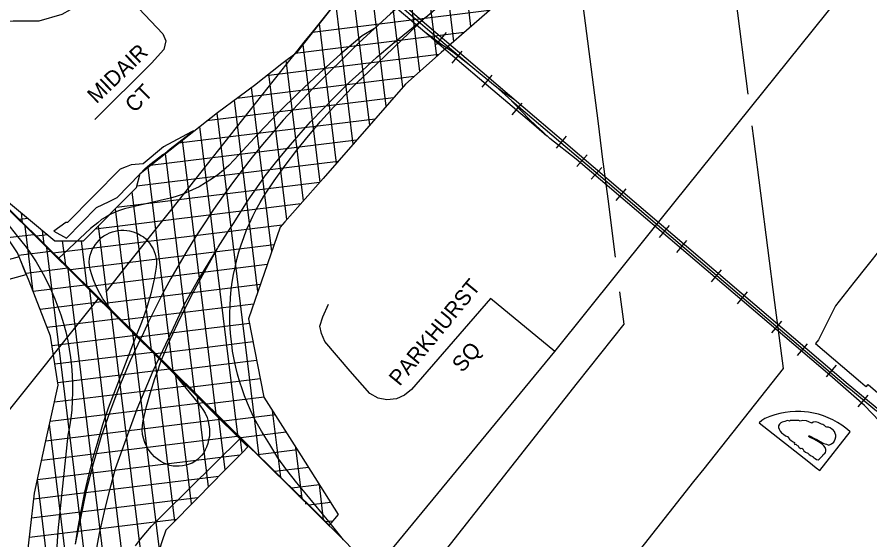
# Model space of a CAD drawing. Extents: x 586326 to 623965, y 4819854 to 4857850.
# Drawn here: x 606625 to 607989, y 4842099 to 4842936 of the extents above; entities that cross this region are included whole.
import ezdxf

# ---------------------------------------------------------------- set-up
doc = ezdxf.new("R2010")
doc.units = 0
for name, color, linetype in [('407 Parkway Belt', 7, 'Continuous'), ('Hydro ROW', 7, 'Continuous'), ('Lots_Concessions', 7, 'Continuous'), ('Major Rds and Hwys', 7, 'Continuous'), ('Minor Rd Lbls', 7, 'Continuous'), ('Minor Rds', 7, 'Continuous'), ('Park Outlines', 7, 'Continuous'), ('Proposed Secondary Rds', 7, 'Continuous'), ('Railways_lbls', 7, 'Continuous'), ('SWM Ponds', 7, 'Continuous')]:
    doc.layers.add(name, color=color, linetype=linetype)

msp = doc.modelspace()

# ---------------------------------------------------------------- linework, layer by layer
at = {"layer": '407 Parkway Belt'}
for p, q in [((607351.3, 4842920.5), (607328, 4843110.7)), ((607324, 4842896.7), (607300.7, 4843087.1)), ((607296.7, 4842872.9), (607273.3, 4843063.5)), ((607242.4, 4842823.4), (607214, 4843054.3)), ((607269.5, 4842848.7), (607246, 4843039.9)), ((607215.9, 4842793.1), (607187.7, 4843022.6)), ((607189.4, 4842762.7), (607161.3, 4842990.9)), ((607162.9, 4842732.3), (607135.1, 4842958.6)), ((607380.6, 4842946), (607097.9, 4842911.3)), ((607136.4, 4842701.9), (607109, 4842925.3)), ((607340.2, 4842910.8), (607070.1, 4842877.6)), ((607109.9, 4842671.6), (607082.8, 4842892)), ((607299.8, 4842875.6), (607023.8, 4842841.7)), ((607083.3, 4842641.6), (607055.7, 4842866.6)), ((607056.8, 4842611.7), (607028.1, 4842845.1)), ((607260.3, 4842840.5), (606976.8, 4842805.7)), ((607032.8, 4842560.8), (607000.5, 4842823.6)), ((607227.4, 4842806.3), (606929.1, 4842769.6)), ((607010.5, 4842496.5), (606972.9, 4842802.8)), ((607012.6, 4842233.4), (606945.2, 4842782.2)), ((607197.9, 4842772.4), (606883.4, 4842733.8)), ((606978.2, 4842267.3), (606917.6, 4842760.6)), ((607168.4, 4842738.6), (606838, 4842698)), ((606943.8, 4842301.2), (606890, 4842739)), ((606909.4, 4842335.1), (606862.5, 4842717.3)), ((607138.8, 4842704.7), (606816.7, 4842665.2)), ((606875, 4842369.1), (606834.9, 4842695.6)), ((607109.2, 4842670.9), (606784.6, 4842631)), ((606840.6, 4842403), (606809.5, 4842656.2)), ((607079.2, 4842636.9), (606750.6, 4842596.6)), ((606806.2, 4842436.9), (606782.6, 4842629)), ((606642.9, 4842613.6), (606628.8, 4842611.9)), ((606634.3, 4842606.5), (606632.3, 4842622.4)), ((606651.3, 4842496.4), (606638.4, 4842601.2)), ((607049.2, 4842603), (606683.3, 4842558.1)), ((606771.8, 4842470.8), (606755.7, 4842601.8)), ((606652.1, 4842587.6), (606610.1, 4842582.4)), ((606674.6, 4842587.3), (606656.1, 4842585)), ((606668.7, 4842572.6), (606666, 4842594.5)), ((606703.1, 4842538.7), (606698.2, 4842577.8)), ((607036.4, 4842571.2), (606710.6, 4842531.2)), ((606737.4, 4842504.7), (606728.5, 4842577.5)), ((606679.2, 4842560.7), (606627.9, 4842554.4)), ((606797.6, 4841550.5), (606672.8, 4842567.1)), ((606706.4, 4842533.8), (606639.7, 4842525.6)), ((606797.7, 4841796.3), (606707.2, 4842532.9)), ((607025.5, 4842539.7), (606737.8, 4842504.3)), ((606733.5, 4842506.9), (606651.1, 4842496.8)), ((607014.5, 4842508.1), (606765.1, 4842477.5)), ((606809.3, 4841947.4), (606741.6, 4842498.8)), ((606760.6, 4842480), (606662.3, 4842467.9)), ((607003.6, 4842476.5), (606792.3, 4842450.6)), ((606831.2, 4842015.6), (606776.1, 4842464.7)), ((606787.7, 4842453.1), (606673.6, 4842439.1)), ((606996.9, 4842445.5), (606819.6, 4842423.7)), ((606814.8, 4842426.2), (606681.4, 4842409.8)), ((606853, 4842083.8), (606810.5, 4842430.5)), ((607002.7, 4842416), (606846.8, 4842396.8)), ((606841.9, 4842399.3), (606686, 4842380.2)), ((606877.7, 4842129.5), (606844.9, 4842396.4)), ((607008.5, 4842386.5), (606874.1, 4842370)), ((606869.1, 4842372.4), (606690.7, 4842350.5)), ((606904.5, 4842156.8), (606879.3, 4842362.3)), ((607014.4, 4842357), (606901.3, 4842343.1)), ((606896.2, 4842345.5), (606685.1, 4842319.6)), ((606931.4, 4842184), (606913.7, 4842328.1)), ((607020.3, 4842327.5), (606928.6, 4842316.2)), ((606923.3, 4842318.6), (606678.3, 4842288.5)), ((607038.1, 4842299.4), (606955.9, 4842289.3)), ((607047, 4842199.5), (607033.9, 4842306.1)), ((606950.4, 4842291.7), (606671.5, 4842257.5)), ((606771.4, 4841517.5), (606677.3, 4842284.2)), ((606958.3, 4842211.4), (606948.1, 4842294)), ((607055.9, 4842271.4), (606983.1, 4842262.4)), ((606977.5, 4842264.8), (606664.7, 4842226.4)), ((606985.1, 4842238.8), (606982.5, 4842259.9)), ((607073.8, 4842243.3), (607010.4, 4842235.6)), ((607081.3, 4842165.5), (607071.3, 4842247.2)), ((606981.6, 4842235.1), (606657.8, 4842195.4)), ((607091.5, 4842215.3), (607037.6, 4842208.7)), ((606947.8, 4842200.7), (606652.1, 4842164.4)), ((606745.3, 4841484.6), (606657.9, 4842195.8)), ((607109.1, 4842187.2), (607064.9, 4842181.8)), ((607115.7, 4842131.6), (607108.8, 4842187.7)), ((606913.9, 4842166.4), (606648.6, 4842133.8)), ((607080.3, 4842170.5), (607075, 4842169.9)), ((607087.1, 4842157.9), (607086.8, 4842160.2)), ((607126.8, 4842159.2), (607092.2, 4842154.9)), ((607087.6, 4842155.8), (607087.4, 4842157.6)), ((606880.1, 4842132), (606645.2, 4842103.1)), ((607129.8, 4842129.3), (607119.4, 4842128))]:
    msp.add_line(p, q, dxfattribs=at)
for points in [[(607515, 4843063), (607303.5, 4842878.9), (607246.8, 4842828.5), (607114.8, 4842677.2), (607053.5, 4842608), (607046.3, 4842599.7), (606995.4, 4842452.9), (607020.2, 4842327.5), (607079.9, 4842233.7), (607138.8, 4842140.1), (607124.5, 4842122.9), (607093.9, 4842153.3), (607089.6, 4842157.5), (607081, 4842165.9), (606543.1, 4842696.4), (606685.9, 4842577.9), (606731.7, 4842577.5), (606816.1, 4842662.9), (606822.4, 4842685.7), (606890.4, 4842739.3), (606945.9, 4842782.8), (606980.7, 4842808.6), (607005.1, 4842827), (607048.7, 4842861.3), (607073.6, 4842880.3), (607146.7, 4842973.4)], [(606533, 4842705.7), (606994.3, 4842248.3), (606985.7, 4842239.3), (606962.8, 4842216.1), (606962.8, 4842216.1), (606929.3, 4842181.8), (606919.6, 4842172.1), (606863.5, 4842115.1), (606856.9, 4842096), (606837, 4842033.9), (606803.9, 4841930.5), (606803.9, 4841930.5), (606798.9, 4841836.5), (606792.3, 4841620.4), (606881.6, 4841699.5), (606926.5, 4841737.8), (606939.9, 4841728.7), (606805, 4841559.7), (606527.9, 4841211.2)], [(606515.4, 4841222.4), (606629.2, 4841403.5), (606628.6, 4841432.3), (606628.6, 4841432.3), (606628.1, 4841533.5), (606627.2, 4841616.1), (606626.4, 4841730.7), (606626, 4841807.4), (606625.6, 4841930.7), (606625.6, 4841930.7), (606653.2, 4842174.2), (606653.2, 4842174.2), (606671.6, 4842257.7), (606682, 4842305.8), (606691.3, 4842347), (606678.9, 4842425.4), (606644.8, 4842513), (606626.3, 4842558.4), (606576, 4842632.8)]]:
    msp.add_lwpolyline(points, dxfattribs=at)
at = {"layer": 'Hydro ROW'}
for p, q in [((607748.7, 4843168.8), (607794.3, 4842812.4)), ((607516.5, 4843062.7), (607554, 4842769.9)), ((607554, 4842769.9), (607560.2, 4842721.1)), ((607800.7, 4842761.8), (607803.3, 4842741.2)), ((607803.3, 4842741.2), (607836.9, 4842479.2)), ((607560.2, 4842721.1), (607561.4, 4842712.2)), ((607561.4, 4842712.2), (607570, 4842644.7)), ((607570, 4842644.7), (607581.9, 4842551.5)), ((607588.9, 4842496.4), (607595.6, 4842444.4)), ((607836.9, 4842479.2), (607850.4, 4842373.7)), ((607595.6, 4842444.4), (607521.4, 4842350.4)), ((607850.4, 4842373.6), (607723.5, 4842213)), ((607521.4, 4842350.4), (607295.7, 4842064.7)), ((607723.5, 4842213), (607707.4, 4842192.6)), ((607707.4, 4842192.6), (607430.2, 4841841.7)), ((607707.4, 4842192.6), (607707.4, 4842192.6))]:
    msp.add_line(p, q, dxfattribs=at)
at = {"layer": 'Lots_Concessions'}
for p, q in [((607099.9, 4842914.1), (607127.8, 4842948.8)), ((607084.7, 4842895.4), (607099.9, 4842914.1)), ((607072.7, 4842880.5), (607084.7, 4842895.4)), ((607057.3, 4842861.4), (607072.7, 4842880.5)), ((606966.1, 4842746.1), (607057.3, 4842861.4)), ((606873.4, 4842628.9), (606966.1, 4842746.1)), ((606799.4, 4842536.1), (606873.4, 4842628.9)), ((606767.6, 4842496.4), (606799.4, 4842536.1)), ((605834.6, 4841335.1), (606755.6, 4842485.4))]:
    msp.add_line(p, q, dxfattribs=at)
at = {"layer": 'Major Rds and Hwys'}
for points in [[(607772.3, 4843410.8), (607770.5, 4843409.3), (607492.6, 4843168.9), (607248.2, 4842963.4), (607222.8, 4842940.7), (607197.1, 4842917.4)], [(607277.5, 4842934.3), (607281.6, 4842937.8), (607626, 4843237.4), (607798.7, 4843384)], [(607636.1, 4842588.7), (608061.4, 4843118.2)], [(606945.7, 4842565.6), (606947, 4842567.7), (606962, 4842591.1), (606971.3, 4842605.7), (606995.2, 4842642.8), (607020.1, 4842678.7), (607020.2, 4842678.8), (607038.5, 4842702.3), (607056.5, 4842723.8), (607075.9, 4842746.9), (607094.9, 4842767.9), (607115.4, 4842789.3), (607135.2, 4842809.8), (607156.6, 4842830.8), (607177.2, 4842849.8), (607201.5, 4842871.9), (607225.2, 4842892.5), (607250.9, 4842913.2), (607277.5, 4842934.3)], [(607147.4, 4842099.4), (607121.6, 4842131.3), (607105.7, 4842150.8), (607088.8, 4842171.4), (607072.9, 4842190.8), (607056.9, 4842210.9), (607042.6, 4842230.8), (607029.8, 4842251.7), (607016.2, 4842273.4), (607010.1, 4842284.2), (607004.1, 4842295.3), (606998.6, 4842306.8), (606993.8, 4842317.8), (606989.2, 4842329.8), (606985.1, 4842340.8), (606981.6, 4842351.7), (606978.1, 4842364.2), (606975.1, 4842375.8), (606972.4, 4842387.8), (606970, 4842401), (606968.6, 4842412.2), (606967.1, 4842424.9), (606966.2, 4842436.8), (606965.8, 4842449.2), (606965.8, 4842462.2), (606966, 4842473.8), (606966.7, 4842486.9), (606968, 4842499.2), (606969.3, 4842511.4), (606971.5, 4842523.9), (606974, 4842535.2), (606976.8, 4842547.8), (606980, 4842559.9), (606983.7, 4842571.3), (606988, 4842583.2), (606992.4, 4842595.3), (606997.3, 4842605.7), (607002.6, 4842617.3), (607007.7, 4842627.9), (607014, 4842639.3), (607020, 4842649.4), (607036.6, 4842673.9), (607053.9, 4842698.4), (607072.8, 4842722.7), (607091.4, 4842745.7), (607110.7, 4842768.7), (607131.2, 4842791.7), (607151.8, 4842813.1), (607162.5, 4842824), (607173.2, 4842834.9), (607177, 4842838.2), (607277.5, 4842934.3)], [(607197.1, 4842917.4), (607177.1, 4842905.7), (607142.6, 4842876.2), (607108.8, 4842845.9), (607075.8, 4842814.9), (607042.8, 4842782.4), (607011.3, 4842749.5), (606980.2, 4842715.3), (606972.2, 4842706.8), (606963.8, 4842698.4), (606955.3, 4842690.8), (606946.2, 4842683.3), (606936.5, 4842676.5), (606926.7, 4842670.4), (606916.7, 4842664.2), (606906.1, 4842659.5), (606889.2, 4842651.7), (606880, 4842648.8), (606870.7, 4842645.8), (606861.4, 4842643.7), (606806.5, 4842631.2), (606797.1, 4842628.8), (606789.4, 4842626.3), (606782.1, 4842623.4), (606774.2, 4842619.8), (606767.3, 4842615.8), (606760.5, 4842612), (606754.4, 4842606.7), (606742.8, 4842597.5), (606691.5, 4842549.5)], [(607197.1, 4842917.4), (607172.1, 4842894.4), (607147.5, 4842870.2), (607122.3, 4842845.2), (607098.1, 4842820.8), (607074.2, 4842795.9), (607050.9, 4842770.9), (607034.2, 4842751.2), (607017.7, 4842731.7), (607001.5, 4842711.8), (606985.1, 4842690.8), (606969.7, 4842670.3), (606954.9, 4842649.7), (606939.7, 4842627.7), (606925.4, 4842606.3), (606910.9, 4842584.4), (606897.5, 4842562.4), (606884.6, 4842540.2), (606871.2, 4842517.4), (606858.6, 4842493.9), (606846.9, 4842470.8), (606835.4, 4842448), (606824.8, 4842424.7), (606822.8, 4842420.7)], [(606691.5, 4842549.5), (606523.7, 4842717.3)], [(606602.5, 4842614.4), (606626.3, 4842584.9), (606637.8, 4842570.3), (606643.9, 4842561.9), (606655.9, 4842543.9), (606667.2, 4842524.3), (606677.4, 4842504.8), (606685.9, 4842484.9), (606690.8, 4842472.4), (606695.2, 4842459.4), (606699.5, 4842445.4), (606703.2, 4842432.3), (606706.4, 4842417.8), (606708.7, 4842404.4), (606710.8, 4842390.9), (606712.3, 4842377.3), (606713.6, 4842362.8), (606713.9, 4842349.3), (606714.1, 4842335.8), (606713.4, 4842321.9), (606712.7, 4842307.2), (606711.1, 4842293.8), (606709.3, 4842280.2), (606706.6, 4842266.9), (606690.5, 4842113.9), (606688.5, 4842080.4)], [(606776.7, 4842466.3), (606762.7, 4842484.9), (606755.3, 4842498.2), (606751.5, 4842506.3), (606747.8, 4842515.3), (606745, 4842523.2), (606742.3, 4842531.9), (606741, 4842538.3), (606740.9, 4842543.9), (606741.4, 4842549.4), (606742.5, 4842554.9), (606744.1, 4842559.3), (606745.7, 4842563.9), (606748.1, 4842567.8), (606750.6, 4842571.8), (606753.4, 4842575.3), (606756.7, 4842578.7), (606760.6, 4842582.9), (606764.2, 4842585.9), (606769.2, 4842588.3), (606773.4, 4842590.4), (606778, 4842592.2), (606782.2, 4842593.4), (606786.7, 4842594.5), (606791.5, 4842594.9), (606796, 4842595), (606800.7, 4842594.5), (606805.4, 4842593.9), (606811.1, 4842592.3), (606815.5, 4842590.7), (606819.7, 4842588.7), (606823.5, 4842586.3), (606827.4, 4842583.9), (606831.2, 4842580.7), (606834.3, 4842577.4), (606837.3, 4842573.9), (606839.9, 4842569.9), (606842.8, 4842564.7), (606844.8, 4842560.7), (606846.3, 4842556.2), (606847.3, 4842551.8), (606848.2, 4842547.2), (606848.3, 4842540.9), (606847.9, 4842535.4), (606844.5, 4842516.5), (606839.2, 4842492.7), (606832.3, 4842469.3), (606824.6, 4842447.2), (606816.1, 4842427.4)], [(607485.2, 4842400.8), (607636.1, 4842588.7)], [(606853, 4842391), (606868.5, 4842423.6), (606893.3, 4842476.6), (606913.4, 4842512.3), (606945.7, 4842565.6)], [(606856.5, 4842387.5), (606859.9, 4842395.7), (606866.7, 4842411.7), (606882.5, 4842445.8), (606903.4, 4842487.9), (606925.6, 4842529.4), (606945.7, 4842565.6)], [(606776.7, 4842466.3), (606691.5, 4842549.5)], [(606816.1, 4842427.4), (606776.7, 4842466.3)], [(606816.1, 4842427.4), (606770.9, 4842310.3), (606762, 4842283.4), (606754.3, 4842257.3), (606746.6, 4842230.4), (606739.7, 4842202.9), (606733.4, 4842175.4), (606727.8, 4842147.8), (606722.5, 4842119.9), (606718.1, 4842092.4)], [(606822.8, 4842420.7), (606806.5, 4842385.8), (606789.4, 4842345.3), (606773.8, 4842304.2), (606759.3, 4842262.9), (606746.8, 4842220.9), (606735.7, 4842178.3), (606718.1, 4842092.4)], [(606822.8, 4842420.7), (606816.1, 4842427.4)], [(606853, 4842391), (606822.8, 4842420.7)], [(607196.1, 4842049.5), (607485.2, 4842400.8)], [(606730.8, 4841684.8), (606729.5, 4841793.5), (606729.1, 4841828.8), (606729.3, 4841863.9), (606730.6, 4841898.9), (606732.9, 4841934.3), (606736, 4841969.2), (606740.1, 4842005.3), (606744.7, 4842040.4), (606750.7, 4842074.8), (606757.3, 4842109.3), (606765.3, 4842144.7), (606773.8, 4842179.2), (606782.8, 4842213.4), (606817.4, 4842309.1), (606842.8, 4842369.5), (606853, 4842391)], [(606869.3, 4842374.8), (606876, 4842365.7), (606907.9, 4842326.5), (606918.7, 4842313.4), (606922.7, 4842308), (606926.2, 4842301.9), (606929.2, 4842295.2), (606931.2, 4842288.8), (606932.3, 4842282.9), (606933.2, 4842276.8), (606933.3, 4842271.3), (606933, 4842265.2), (606931.7, 4842259.4), (606930.2, 4842253.4), (606928.3, 4842247.8), (606926.2, 4842243.4), (606923.8, 4842238.8), (606920.4, 4842234.4), (606914, 4842227.9), (606909.7, 4842224.8), (606905.2, 4842222.2), (606900.4, 4842220.2), (606895.4, 4842218.7), (606890.2, 4842217.7), (606884.8, 4842217.3), (606880.2, 4842217), (606875.2, 4842217.2), (606869.8, 4842218.4), (606864.9, 4842220.2), (606860.1, 4842222.2), (606855.2, 4842224.9), (606851.5, 4842227.4), (606845.2, 4842232.4), (606841.4, 4842236.4), (606838, 4842240.2), (606834.2, 4842245.9), (606831.9, 4842250.2), (606829.5, 4842255.3), (606827.6, 4842261.8), (606826.1, 4842268), (606825.5, 4842275.4), (606825.9, 4842282.3), (606827.2, 4842289.7), (606832.6, 4842312.8), (606838.7, 4842335.3), (606845.7, 4842357.3), (606850.8, 4842371.3), (606853.8, 4842379.7), (606856.5, 4842387.5)], [(606856.5, 4842387.5), (606853, 4842391)], [(606869.3, 4842374.8), (606867.2, 4842376.9), (606865.2, 4842378.9), (606856.5, 4842387.5)], [(606982.7, 4842262.2), (606869.3, 4842374.8)], [(606814.5, 4842089.9), (606822.5, 4842100.2), (606831.4, 4842110.7), (606840.4, 4842121.4), (606849.3, 4842130.4), (606860.1, 4842141), (606982.7, 4842262.2)], [(607147.4, 4842099.4), (606982.7, 4842262.2)], [(607196.1, 4842049.5), (607147.4, 4842099.4)]]:
    msp.add_lwpolyline(points, dxfattribs=at)
at = {"layer": 'Minor Rds'}
for points in [[(606771.6, 4843001.1), (606858.6, 4842908.8), (606863.4, 4842897.8), (606859.9, 4842883.6), (606840.5, 4842862), (606749.5, 4842771.9)], [(607485.2, 4842400.8), (607382.7, 4842485.7), (607256.2, 4842339.8), (607245.1, 4842330.6), (607232.2, 4842325), (607216.5, 4842323.2), (607203, 4842325.9), (607189.7, 4842333.3), (607158.3, 4842369.4), (607117.7, 4842416.5), (607112.1, 4842429.4), (607109.5, 4842441), (607114.2, 4842456), (607123.3, 4842476.5)]]:
    msp.add_lwpolyline(points, dxfattribs=at)
at = {"layer": 'Park Outlines'}
for points in [[(606704.4, 4842582.1), (606752.5, 4842631.1), (606772.4, 4842640.5), (606785.4, 4842647.3), (606821.7, 4842684.4), (606830.4, 4842693.4), (606833.7, 4842696.8), (606837.9, 4842700), (606858.3, 4842715.7), (606861.6, 4842717.5), (606870.2, 4842724.9), (606907.4, 4842753.5), (606904.5, 4842752.3), (606859.5, 4842728.3), (606827.1, 4842700.9), (606807.8, 4842699.2), (606799.6, 4842696.1), (606790.4, 4842692.6), (606705.9, 4842606.9), (606703.2, 4842607.3), (606684.3, 4842593.3)], [(607821.4, 4842293.3), (607816.7, 4842290.1), (607812.2, 4842286.7), (607891.8, 4842224.1), (607903.6, 4842214.8), (607909.1, 4842210.5), (607957.7, 4842272), (607957.3, 4842272.5), (607951, 4842277.8), (607944.4, 4842282.8), (607937.4, 4842287.3), (607930.2, 4842291.3), (607922.8, 4842294.8), (607915.1, 4842297.8), (607907.2, 4842300.3), (607899.2, 4842302.3), (607891.1, 4842303.7), (607885, 4842304.4), (607878.9, 4842304.8), (607870.4, 4842304.9), (607862, 4842304.4), (607853.6, 4842303.3), (607845.3, 4842301.6), (607837.1, 4842299.4), (607829.1, 4842296.6)]]:
    msp.add_lwpolyline(points, close=True, dxfattribs=at)
for points in [[(608028, 4842592.1), (607963.7, 4842511.1), (607934.3, 4842474), (607907, 4842419.5), (607907, 4842419.5), (607902.1, 4842413.6), (607974.1, 4842352.3), (607981.7, 4842345.8), (607983.5, 4842344.2), (607986.5, 4842347.7), (608036.3, 4842305.2)], [(606350.3, 4842444.4), (606640, 4842523.7), (606640, 4842523.7), (606640, 4842523.7), (606628.8, 4842552.3), (606478.2, 4842511)]]:
    msp.add_lwpolyline(points, dxfattribs=at)
at = {"layer": 'Proposed Secondary Rds'}
msp.add_lwpolyline([(606509.7, 4842902.1), (606545.3, 4842919.9), (606564.2, 4842925.5), (606619.3, 4842929.5), (606660.7, 4842929.6), (606697.4, 4842940.2), (606723.9, 4842955.2), (606733.2, 4842961.5), (606759.8, 4842986.5), (606771.6, 4843001.1)], dxfattribs=at)
at = {"layer": 'Railways_lbls'}
for p, q in [((607210.8, 4842968.9), (607277.5, 4842912.1)), ((607245.4, 4842953.9), (607288, 4842917.1)), ((607244.5, 4842948.6), (607285.7, 4842913.1)), ((607277.5, 4842912.1), (607302.7, 4842893.4)), ((607277.5, 4842912.1), (607318.6, 4842877.1)), ((607285.7, 4842913.1), (607348.5, 4842860)), ((607288, 4842917.1), (607343.5, 4842870.1)), ((607311.5, 4842911.1), (607295.5, 4842892.1)), ((607302.7, 4842893.4), (607322.4, 4842879.9)), ((607318.6, 4842877.1), (607386.4, 4842819.3)), ((607336.5, 4842881.1), (607320.5, 4842862.1)), ((607322.4, 4842879.9), (607348.5, 4842860)), ((607343.5, 4842870.1), (607394.9, 4842826)), ((607348.5, 4842860), (607390.2, 4842825.5)), ((607384.8, 4842842.8), (607368.8, 4842823.8)), ((607386.4, 4842819.3), (607448.3, 4842766.8)), ((607390.2, 4842825.5), (607401.6, 4842816.8)), ((607416.5, 4842801.5), (607390.2, 4842825.5)), ((607394.9, 4842826), (607452.7, 4842776.9)), ((607401.6, 4842816.8), (607420.8, 4842803.9)), ((607416.5, 4842801.5), (607469.8, 4842756.5)), ((607432.5, 4842798.1), (607416.5, 4842779.1)), ((607452.7, 4842776.9), (607503, 4842734.1)), ((607448.3, 4842766.8), (607472.8, 4842745.9)), ((607469.8, 4842756.5), (607502, 4842729.4)), ((607503.5, 4842745.1), (607487.5, 4842726.1)), ((607503, 4842734.1), (607546.7, 4842696.4)), ((607502, 4842729.4), (607544.2, 4842693.2)), ((607537.4, 4842715.5), (607520.4, 4842696.5)), ((607560.8, 4842695.3), (607543.8, 4842676.3)), ((607583.5, 4842642.1), (607599.5, 4842661.1)), ((607668.5, 4842602.2), (607652.5, 4842583.2)), ((607680.5, 4842559.1), (607696.5, 4842578.1)), ((607751.3, 4842531.4), (607735.3, 4842512.4)), ((607777.5, 4842477.1), (607793.5, 4842496.1)), ((607847.9, 4842449.3), (607831.9, 4842430.3)), ((607873.5, 4842394.1), (607889.5, 4842413.1)), ((607935.5, 4842379), (607919.5, 4842360)), ((607970.5, 4842312.1), (607986.5, 4842331.1))]:
    msp.add_line(p, q, dxfattribs=at)
for points in [[(607544.3, 4842687.5), (607519.4, 4842708.3), (607477.6, 4842741.7), (607466.2, 4842751.9), (607455.5, 4842761.9), (607443.3, 4842773.3), (607433.7, 4842783.5), (607416.1, 4842801.8)], [(607544.1, 4842693.2), (607952.1, 4842345.2), (607958.1, 4842340.2), (607997.1, 4842308), (608014.2, 4842295.8), (608039.7, 4842278.2), (608052.2, 4842271), (608076.9, 4842257.7), (608108, 4842244.9), (608143, 4842232.6), (608181.3, 4842223.4), (608201.8, 4842219.7), (608216, 4842217.8), (608254.7, 4842215.1), (608263.9, 4842215.2), (608291.4, 4842215.9), (608305.2, 4842216.8), (608315.1, 4842217.9), (608333.2, 4842220.4), (608348.9, 4842223), (608353.3, 4842223.7)], [(607546.5, 4842696.6), (607954.5, 4842348.6), (607960.5, 4842343.6), (608000.9, 4842310.3), (608016.5, 4842296.6), (608041.8, 4842282.3), (608054.9, 4842275.1), (608080.6, 4842261.7), (608108.5, 4842249.6), (608146.5, 4842236.4), (608190.3, 4842226.4), (608208, 4842223.6), (608260.6, 4842219.6), (608265.3, 4842219.6), (608293.8, 4842220.6), (608307.7, 4842221.8), (608317.4, 4842223.1), (608329.3, 4842224.6), (608348.2, 4842227.5), (608357.3, 4842229.2)], [(608002.1, 4841588.8), (608047.1, 4841660.8), (608047.1, 4841661.8), (608087.1, 4841735.8), (608094.1, 4841752.8), (608117.1, 4841811.8), (608122.1, 4841828.8), (608129.1, 4841857.8), (608133.7, 4841918.4), (608134.9, 4841952.9), (608130.2, 4842002.2), (608122.5, 4842059), (608114.3, 4842089.2), (608096.1, 4842142.9), (608089.7, 4842158.4), (608082.2, 4842174.7), (608062.1, 4842217.8), (608057.1, 4842224.8), (608034.1, 4842258.8), (608029.1, 4842263.8), (607980.8, 4842314.5), (607925, 4842362.8), (607544.1, 4842687.8)]]:
    msp.add_lwpolyline(points, dxfattribs=at)
at = {"layer": 'SWM Ponds'}
msp.add_lwpolyline([(607891.6, 4842288.3), (607887.8, 4842289.7), (607881.4, 4842290.5), (607877.6, 4842289.5), (607875.7, 4842290.3), (607873.2, 4842290.2), (607866.3, 4842290.5), (607862.2, 4842290.5), (607860.6, 4842289.4), (607858.3, 4842290.1), (607856, 4842289.8), (607853.4, 4842288.5), (607849.1, 4842287.5), (607846.9, 4842286.4), (607844.5, 4842284.4), (607843.3, 4842281.6), (607842.9, 4842279.2), (607844.1, 4842276.3), (607845.7, 4842273.5), (607848, 4842270.6), (607851.4, 4842268.4), (607854.6, 4842266), (607857.3, 4842264.5), (607860.5, 4842260.3), (607863.4, 4842258.3), (607866.4, 4842256), (607868.6, 4842255.2), (607868.4, 4842253.3), (607869.1, 4842251.8), (607871.1, 4842252.4), (607872.9, 4842250.4), (607874.8, 4842249.6), (607875.6, 4842247.4), (607878.1, 4842245.6), (607880.5, 4842245.8), (607882.2, 4842244.9), (607883, 4842242.8), (607883.9, 4842241.8), (607886.4, 4842239.9), (607890.2, 4842238.2), (607892, 4842235.8), (607895.4, 4842234), (607898.3, 4842232.9), (607898.4, 4842231.5), (607901.7, 4842229.3), (607904.1, 4842228), (607906.7, 4842227.6), (607908.2, 4842228.4), (607910, 4842230.3), (607912.8, 4842233.1), (607914.2, 4842234.3), (607914.6, 4842236), (607916, 4842237.2), (607917.4, 4842237.4), (607918.3, 4842239), (607919.1, 4842241.3), (607919, 4842244), (607918, 4842247.1), (607915.9, 4842249.9), (607913.4, 4842252.1), (607909.8, 4842254.5), (607904.6, 4842257.6), (607899.5, 4842260.2), (607894.9, 4842262.5), (607892.8, 4842263.7), (607891.4, 4842264.7), (607891.5, 4842265.5), (607891.8, 4842265.9), (607892.9, 4842265.9), (607894.8, 4842264.8), (607899.9, 4842262.2), (607904.7, 4842259.7), (607909.9, 4842256.8), (607915.7, 4842253.7), (607920, 4842252.3), (607923.4, 4842251.1), (607928, 4842253), (607931.4, 4842255.8), (607933.6, 4842260.4), (607934.9, 4842264), (607934.9, 4842266.7), (607933.9, 4842269.7), (607932.6, 4842272.8), (607930.2, 4842275.9), (607928.6, 4842276.4), (607925.6, 4842278.7), (607924, 4842279.3), (607922.9, 4842279.5), (607921.6, 4842279.5), (607920.2, 4842279.6), (607919, 4842280.1), (607918.5, 4842280.6), (607917.8, 4842281.5), (607916.7, 4842282.3), (607915.9, 4842282.8), (607914.2, 4842283.9), (607912.1, 4842284.7), (607906.8, 4842287), (607902.5, 4842288), (607898.7, 4842287.4), (607896.4, 4842286)], close=True, dxfattribs=at)

# ---------------------------------------------------------------- texts
at = {"layer": 'Minor Rd Lbls'}
for s, rotation, p in [('MIDAIR', 43.8372, (606752.4, 4842796)), ('CT', 45.5617, (606813.2, 4842781.3)), ('PARKHURST', 50.6247, (607237.2, 4842344)), ('SQ', 49.0283, (607337.5, 4842365.7))]:
    msp.add_text(s, height=25, rotation=rotation, dxfattribs=at).set_placement(p)

doc.saveas('drawing.dxf')
